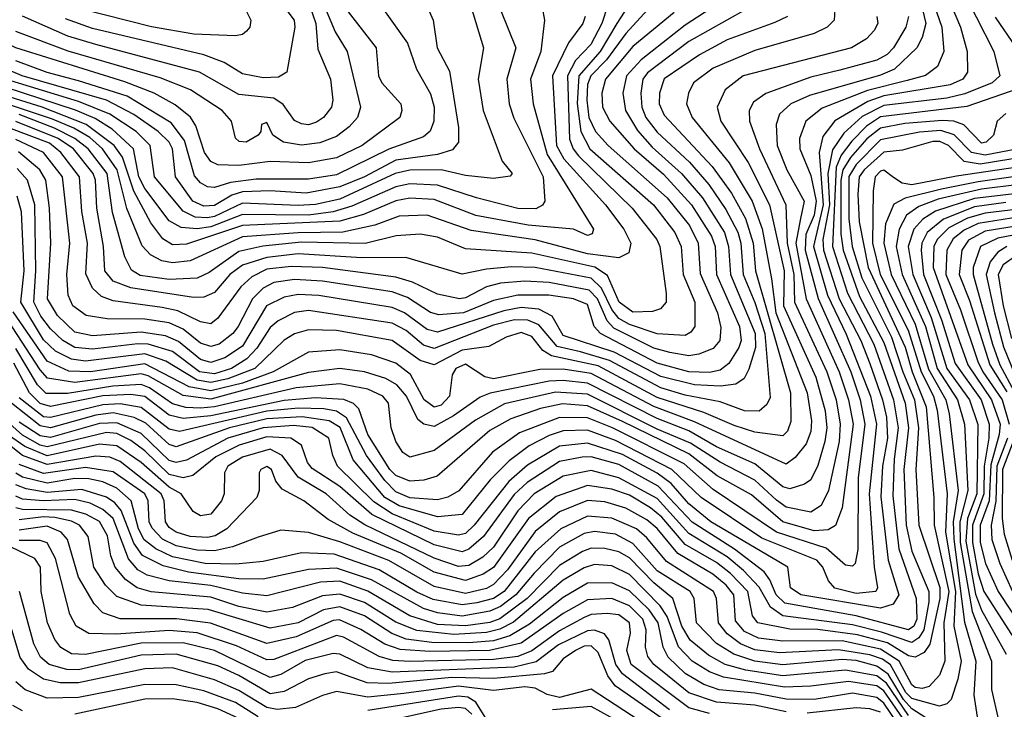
# Model space of a CAD drawing. Extents: x 501367 to 657802, y 482273 to 547541.
# Tile 398 of 656: x 623746 to 626570, y 497807 to 499786. Entities that reach past the tile are written whole.
import ezdxf

# ---------------------------------------------------------------- set-up
doc = ezdxf.new("R2010")
doc.units = 0

msp = doc.modelspace()

# ---------------------------------------------------------------- linework, layer by layer
at = {"layer": '0CON20XD'}
for points in [[(625217.7, 499967.7), (625252, 499785), (625240.8, 499695), (625211.3, 499615), (625219.5, 499545), (625258.8, 499398.8), (625391.8, 499185), (625388.6, 499171.4), (625375, 499166.2), (625334.4, 499184.4), (625205, 499196.6), (625054.4, 499224.4), (624935, 499270.3), (624865, 499273.6), (624825, 499266.1), (624732.9, 499227.1), (624665, 499207.4), (624385, 499195.4), (624225, 499142), (624185, 499139.5), (624156.8, 499156.8), (624122.6, 499202.6), (624073.6, 499293.6), (624041.1, 499391.1), (624017.2, 499425), (623937.4, 499485), (623810.8, 499535), (623623.2, 499593.2)], [(625619.1, 499895), (625485, 499746.1), (625429.5, 499670.5), (625384.1, 499625), (625375, 499600), (625372.6, 499555), (625378.5, 499505), (625398.2, 499465), (625433.8, 499425), (625603.5, 499275), (625667.7, 499195), (625692.3, 499145), (625697.8, 499057.8), (625747.9, 498945), (625757.1, 498902.9), (625754, 498865), (625735, 498842.1), (625694.4, 498825.6), (625665, 498821.4), (625610.7, 498830.7), (625565, 498843.3), (625450.3, 498900.2), (625431.3, 498921.3), (625403.3, 498985), (625379.9, 499009.9), (625265, 499032.1), (625195, 499035.9), (625125, 499029.8), (625085, 499019.2), (625025, 498987.3), (625007.5, 498985), (624945, 498998), (624872.6, 499032.6), (624825, 499047.4), (624615, 499074.9), (624525, 499078.1), (624455, 499070.2), (624412.2, 499047.8), (624380.6, 499019.4), (624315, 498929.2), (624295, 498913.5), (624265, 498918.5), (624200, 498950), (624155, 498959.7), (624015, 498978.8), (623981.5, 498991.5), (623955.1, 499015.1), (623936.6, 499056.6), (623940.5, 499145), (623924.9, 499235.1), (623917.9, 499335), (623864.2, 499405), (623831.5, 499431.5), (623715, 499475.3)], [(626385.6, 499905), (626444.3, 499765), (626463.2, 499695), (626464.8, 499635), (626451.1, 499615), (626415, 499598.9), (626225, 499567.1), (626178.5, 499551.5), (626084.2, 499495.8), (626049.3, 499450.7), (626038.9, 499405), (626050.9, 499255), (626022.7, 499135), (626063.3, 498995), (626116.8, 498883.2), (626186, 498705), (626203.8, 498625), (626182.4, 498425), (626196.9, 498215), (626206.6, 498155), (626201.4, 498145), (626145, 498139.5), (626084, 498154), (626065.6, 498175.6), (626050.2, 498215), (626032.2, 498235), (625875, 498297.7), (625700.8, 498415), (625616.9, 498495), (625455, 498578.5), (625375, 498608.2), (625305, 498605.7), (625265, 498592.9), (625207.4, 498562.6), (625150.2, 498519.8), (625095.5, 498465), (625015, 498366.2), (624945, 498359.4), (624835, 498390.6), (624793.3, 498415), (624702.9, 498522.9), (624665.5, 498615.5), (624633.8, 498635), (624556.5, 498646.5), (624455, 498640.4), (624348.3, 498615), (624195, 498560.5), (624175, 498566.3), (624107.9, 498627.9), (624074.4, 498644.4), (624015, 498657.6), (623965, 498650.9), (623835, 498614.5), (623805, 498620.2), (623722.8, 498685)], [(626438.5, 499895), (626539.8, 499695), (626557.4, 499625), (626535.3, 499605), (626456.5, 499573.5), (626405, 499561), (626225, 499539.6), (626162.1, 499507.9), (626109.5, 499460.5), (626077.3, 499412.7), (626064, 499345), (626068.8, 499255), (626050.2, 499155), (626051.8, 499125), (626097, 498985), (626159, 498865), (626185, 498799.4), (626221, 498695), (626232, 498645), (626234.8, 498585), (626220.7, 498505), (626216.5, 498416.5), (626237.5, 498235), (626267.4, 498135), (626251.7, 498108.3), (626215, 498097.1), (625986.8, 498135), (625957.3, 498155), (625949.4, 498215), (625902.5, 498242.5), (625729, 498345), (625665, 498396.9), (625614.4, 498454.4), (625574.8, 498484.8), (625475, 498538), (625375, 498570.9), (625295, 498562.1), (625202.8, 498507.2), (625149.1, 498460.9), (625050, 498335), (625025, 498311.4), (625005, 498306.9), (624935, 498318.3), (624815, 498367.3), (624761.9, 498401.9), (624658.2, 498505), (624644.4, 498535), (624633, 498585), (624585, 498615.3), (624531.6, 498621.6), (624444.7, 498615), (624343.7, 498585), (624225, 498521.8), (624195, 498514.9), (624175, 498520.7), (624095, 498598.4), (624025, 498629.4), (623975, 498627.2), (623835, 498587), (623805, 498591.6), (623745, 498631)], [(626346.3, 499895), (626391.1, 499765), (626396.3, 499695), (626378.2, 499651.8), (626344.3, 499625.7), (626291.4, 499611.4), (626177.5, 499582.5), (626047.6, 499532.4), (626000.9, 499495), (625982.7, 499445), (625983.5, 499415), (626015, 499339.3), (626031.1, 499265), (626025.1, 499225), (626000.9, 499169.1), (625999.5, 499125), (626035.9, 498985.9), (626129.9, 498775), (626156.9, 498695), (626170.6, 498625), (626151.3, 498471.3), (626150.3, 498265), (626142.2, 498225)], [(624655, 499852.3), (624769.2, 499705), (624775.8, 499625), (624785.3, 499605), (624839.5, 499545), (624842.6, 499525), (624836.9, 499505), (624728.4, 499425), (624655, 499390), (624575, 499375.1), (624465, 499379), (624375, 499367.1), (624315, 499369.4), (624295, 499378.6), (624276.1, 499405), (624251.2, 499481.2), (624236.1, 499506.1), (624192, 499542), (624132.4, 499575), (624047.9, 499607.9), (623735, 499705.6), (623442.9, 499852.9)], [(624896.7, 499865), (624932, 499785), (624943.6, 499705), (624978.7, 499638.7), (625005, 499476.2), (625005.3, 499435), (624987.5, 499412.5), (624945, 499398.9), (624825, 499382.7), (624735, 499335.1), (624665, 499306.3), (624568.4, 499288.4), (624465, 499294.4), (624385, 499291.6), (624355, 499282.3), (624305, 499253.2), (624275, 499250.4), (624243.1, 499265), (624193.1, 499335), (624184.9, 499415), (624174.7, 499434.7), (624143.2, 499465), (624074, 499514), (623995.2, 499555.2), (623753.8, 499625), (623655.7, 499665.7)], [(624759.7, 499859.7), (624858.6, 499718.6), (624884.5, 499644.5), (624925, 499573.1), (624935.2, 499535), (624934, 499495), (624923.7, 499466.3), (624905, 499450), (624805, 499414.7), (624655, 499340.6), (624575, 499328), (624425, 499328.2), (624350.9, 499319.1), (624305, 499304.3), (624285, 499306.2), (624265, 499317.9), (624248.2, 499338.2), (624219.6, 499439.6), (624180.5, 499490.5), (624055, 499566.1), (623915, 499610.6), (623825, 499634.7), (623735, 499667.8)], [(625509.5, 499855), (625459, 499775), (625411.1, 499695), (625349.9, 499625), (625345.2, 499545.2), (625355.3, 499465.3), (625381.3, 499415), (625564.1, 499255), (625625.5, 499175), (625643.9, 499135), (625649.3, 499055), (625682.6, 498975), (625682.2, 498905), (625671.3, 498888.7), (625655, 498879.4), (625575, 498884.1), (625495, 498911.6), (625465, 498928.5), (625445, 498954.3), (625415.4, 499015.4), (625385, 499043.8), (625225, 499074.7), (625156.5, 499076.5), (625085, 499070.4), (625015, 499055.2), (624853.5, 499103.5), (624727.6, 499102.4), (624545, 499114.4), (624455, 499103.6), (624385, 499081.4), (624348.9, 499055), (624305, 499003.2), (624275, 498989.2), (624245, 498988.2), (624065, 499016), (624015, 499035.7), (623990.3, 499065), (623987.3, 499135), (623967.3, 499245), (623963.9, 499325), (623957.6, 499345), (623900.4, 499415), (623856.8, 499445), (623735, 499493.7)], [(625782.8, 499855), (625655, 499770.7), (625528.8, 499671.2), (625487, 499625), (625476.5, 499575), (625483.7, 499525), (625517.9, 499467.9), (625560.4, 499420.4), (625644.8, 499344.8), (625704.9, 499275), (625767.6, 499175), (625779.4, 499135), (625784.7, 499055), (625855.8, 498885), (625856.7, 498845), (625837.2, 498782.8), (625823.8, 498756.2), (625800.1, 498739.9), (625756, 498734), (625681.9, 498738.1), (625585, 498761.5), (625451.5, 498831.5), (625305, 498880), (625273.1, 498935), (625235, 498955.6), (625185, 498959.5), (625135, 498950.8), (624945, 498888.7), (624915, 498897.2), (624850.4, 498945), (624815, 498960), (624604.7, 498994.7), (624545, 498997.3), (624505, 498990), (624454.6, 498965), (624385, 498849.2), (624334.5, 498815.5), (624295, 498801.8), (624265, 498811.1), (624202, 498862), (624165, 498878.9), (624095, 498889.3), (623955, 498878.8), (623905, 498889.6), (623855, 498937), (623825.9, 498985), (623835.7, 499145), (623832.2, 499245), (623821, 499325), (623804, 499355), (623743.3, 499406.7)], [(625039.8, 499825), (625076.6, 499705), (625061.1, 499615), (625075.5, 499525.5), (625130.1, 499380.1), (625159.2, 499345), (625153.2, 499336.8), (625105, 499330.2), (625025, 499339.1), (624955.1, 499355.1), (624865, 499354.4), (624823, 499345), (624665, 499271.3), (624595, 499255.9), (624545, 499252.4), (624385, 499259.1), (624305, 499221.2), (624285, 499217.2), (624249.4, 499219.4), (624215, 499236.2), (624133.3, 499335), (624120.9, 499425), (624080.2, 499465), (624004.9, 499514.9), (623915, 499551.7), (623673, 499625)], [(626330.7, 499835), (626344.7, 499775), (626334.9, 499735.1), (626319, 499705), (626255.5, 499644.5), (626215, 499626.4), (626011.1, 499568.9), (625958.1, 499545), (625925.7, 499515), (625915.9, 499485), (625918.9, 499425), (625946.4, 499355), (625996, 499265), (625985.7, 499215), (625972.3, 499145), (626002.4, 498985), (626096.3, 498775), (626123.3, 498695), (626136.5, 498625), (626105.1, 498384.9), (626085.6, 498334.4), (626065, 498322), (626025, 498318.7), (625935.2, 498345), (625845, 498422.2), (625747, 498477), (625665, 498539.5), (625475, 498632.4), (625375, 498677.8), (625303.5, 498683.5), (625239.7, 498670.3), (625155, 498640.3), (625095, 498607), (624944.1, 498475.9), (624905.9, 498464.1), (624865, 498461.2), (624825, 498477.7), (624807.7, 498495), (624745, 498595.8), (624719.1, 498669.1), (624704.1, 498684.1), (624676.1, 498696.1), (624595, 498701), (624505, 498692.6), (624295, 498649), (624215, 498641), (624175, 498651.2), (624105, 498704.7), (624065, 498710.3), (623985, 498706.1), (623835, 498675.7), (623805, 498684.6), (623774.3, 498715), (623730, 498800)], [(624618.7, 499828.7), (624651.3, 499751.3), (624685.2, 499695), (624723.7, 499535), (624715.7, 499505), (624691.7, 499478.3), (624655, 499450.9), (624607.2, 499432.8), (624555, 499426), (624503.1, 499435), (624472.2, 499455), (624455, 499491.2), (624440, 499485), (624438, 499465), (624430, 499455), (624396.2, 499435), (624376.2, 499436.2), (624365, 499445.7), (624353.8, 499495), (624327.5, 499525), (624236, 499585), (624149.2, 499619.2), (623885.4, 499695.4), (623735, 499752.6)], [(625883.3, 499846.7), (625665, 499723.8), (625546.7, 499633.3), (625533.3, 499615), (625527.9, 499575), (625530.8, 499535), (625541.9, 499505), (625575, 499463.3), (625667.5, 499377.6), (625722.9, 499312.9), (625771.6, 499241.6), (625805.8, 499175.8), (625814.6, 499144.6), (625821.4, 499055), (625855, 498974.8), (625883.3, 498885), (625898.3, 498701.7), (625888.8, 498681.2), (625867.5, 498662.5), (625825, 498663.4), (625755, 498688.8), (625655, 498708.3), (625585, 498729.3), (625437.9, 498807.9), (625355, 498833), (625287.6, 498847.6), (625235, 498909.9), (625204, 498924), (625165.9, 498924.1), (625105, 498908.9), (624935, 498841.9), (624905, 498851.8), (624855, 498894.4), (624815, 498915.3), (624575, 498951.3), (624535, 498945.4), (624488.1, 498921.9), (624465, 498902.5), (624427, 498843), (624397.7, 498812.3), (624353.7, 498785), (624305, 498769.4), (624262.5, 498775), (624185, 498833.2), (624115, 498854.5), (624085, 498855.9), (623955, 498840), (623905, 498845.1), (623870, 498865), (623835, 498898.3), (623807.4, 498935), (623787.4, 498975), (623793, 499065), (623789.8, 499255), (623768.9, 499325), (623739.3, 499359.3)], [(625432.4, 499825), (625416.4, 499775), (625384.6, 499715), (625340.8, 499669.2), (625317.9, 499625), (625323, 499443.1), (625333.3, 499415), (625349.3, 499395), (625503, 499245), (625573.7, 499155), (625582.1, 499135), (625600.3, 498999.7), (625600.5, 498975), (625584.1, 498955.9), (625561.2, 498948.8), (625505, 498946.7), (625466.1, 498975), (625432.3, 499052.3), (625395.6, 499075.6), (625215, 499116.1), (625025, 499128.8), (624945, 499161.8), (624895, 499170.3), (624825.9, 499165.9), (624736.8, 499143.2), (624555, 499147.7), (624444.2, 499135.8), (624375, 499121.1), (624289.7, 499060.3), (624255, 499044.6), (624175, 499040.5), (624091.9, 499051.9), (624066.9, 499066.9), (624047.7, 499105), (624012.7, 499232.7), (623997.1, 499345), (623942.8, 499415), (623904.9, 499445), (623846.5, 499475), (623745, 499513.5)], [(624578.9, 499825), (624595.7, 499775), (624601.3, 499701.3), (624637.8, 499615), (624644.3, 499555), (624640.8, 499535), (624617.5, 499505), (624598.1, 499491.9), (624575, 499484.6), (624555, 499487.2), (624535, 499497), (624502.5, 499542.5), (624475, 499560.8), (624375, 499571.6), (624262.3, 499635), (623964.5, 499715), (623885, 499739.1), (623755, 499796)], [(624388.9, 499825), (624409.1, 499785), (624406.2, 499765), (624396.8, 499753.2), (624385, 499743.8), (624365, 499740), (624245.7, 499744.3), (624124.2, 499765.8), (623925, 499815.9)], [(625368.1, 499795), (625361.4, 499775), (625320.1, 499719.9), (625274.6, 499625), (625285.9, 499425), (625307.1, 499387.1), (625426.1, 499255), (625479.2, 499185), (625499.6, 499145), (625493.1, 499116.9), (625465, 499102.3), (625375, 499114.3), (625225, 499154.5), (625041.3, 499181.3), (624915, 499225.4), (624835, 499222.3), (624765, 499196.1), (624673.4, 499176.6), (624545, 499174.5), (624385, 499162.4), (624235, 499094.3), (624185, 499088.2), (624154.4, 499094.4), (624121.3, 499111.3), (624097.3, 499137.3), (624054.1, 499244.1), (624025.6, 499355.6), (623983.7, 499415), (623947.5, 499447.5), (623901.9, 499475), (623840.6, 499500.6), (623475, 499622.1)], [(625125.4, 499814.6), (625169.2, 499705), (625143.7, 499615), (625150.4, 499545), (625163.5, 499503.5), (625247.6, 499335), (625252.4, 499265), (625245.9, 499254.1), (625227, 499243), (625175, 499243.9), (625056.7, 499275), (624945, 499311.5), (624865, 499314.7), (624825, 499306.3), (624699.1, 499250.9), (624645, 499234.3), (624575, 499224.8), (624385, 499227), (624295, 499191.2), (624255, 499186), (624209.4, 499189.4), (624175, 499209.1), (624105, 499301.8), (624088, 499335), (624072.8, 499415), (624012, 499472), (623962.6, 499502.6), (623906.8, 499526.8), (623604.8, 499625)], [(626204.7, 499795), (626207.6, 499775), (626196.7, 499755), (626175, 499730.7), (626132.2, 499705), (625820.8, 499625), (625769.7, 499585), (625747, 499535), (625757.6, 499495), (625835.9, 499375.9), (625896.7, 499255), (625939, 499065), (625936.6, 498965), (626029.9, 498760.1), (626056.7, 498663.3), (626060.8, 498615), (626055.9, 498575), (626035, 498506.8), (626015, 498465.3), (625997.5, 498452.5), (625955, 498439.6), (625935, 498445.2), (625855, 498511), (625745, 498559.7), (625665, 498606.2), (625575, 498641.3), (625375, 498742.7), (625305, 498750.6), (625265, 498748.6), (625095.9, 498714.1), (625067.4, 498702.6), (624990.9, 498649.1), (624935, 498618.7), (624905.4, 498625.4), (624888.1, 498638.1), (624855.6, 498705), (624828.1, 498738.1), (624796.2, 498756.2), (624735.7, 498775.7), (624665, 498784.6), (624575, 498773.1), (624295, 498697), (624215, 498707.3), (624115, 498764.3), (624095, 498769.7), (623905, 498745.1), (623826.7, 498756.7), (623805, 498780.7), (623685.1, 498965.1)], [(626083.8, 499815), (626081.8, 499785), (626062, 499765), (626025, 499746.2), (625855, 499697.9), (625735, 499647.3), (625679.2, 499605), (625664.3, 499575), (625658.7, 499545), (625674.8, 499505), (625780.9, 499375), (625846.7, 499265), (625875.9, 499185.9), (625902.5, 499042.5), (625915.3, 498945), (626004.4, 498715), (626016.8, 498635), (626015, 498604.4), (626001.7, 498568.3), (625970.4, 498529.6), (625945, 498510.6), (625682.1, 498632.1), (625565, 498676.1), (625385, 498771), (625305, 498782.9), (625237.8, 498782.2), (625105, 498755.3), (625080.8, 498760.8), (625025, 498797.1), (624996.9, 498785), (624986.3, 498766.3), (624979.3, 498705), (624955, 498679.6), (624935, 498673.7), (624906.6, 498695), (624867.6, 498767.6), (624825, 498800.5), (624755, 498823.8), (624665, 498838.6), (624575, 498831.7), (624473.5, 498775), (624385, 498742.8), (624295, 498720.8), (624232.6, 498732.6), (624105, 498798.5), (623950, 498775), (623887.6, 498777.6), (623825, 498805.9), (623727.7, 498947.7)], [(625623.6, 499806.4), (625505, 499708.7), (625426.3, 499615), (625416, 499575), (625418.3, 499535), (625438.5, 499495), (625508.4, 499415), (625592.6, 499342.6), (625672.9, 499255), (625730.6, 499165), (625740.6, 499135), (625744.9, 499055), (625811, 498905), (625815.4, 498865), (625809.3, 498845), (625780.4, 498799.6), (625755, 498779.7), (625725, 498773.1), (625665, 498775.3), (625575, 498800.5), (625412.3, 498885), (625394.3, 498905), (625375, 498968.7), (625334.5, 498985), (625264.3, 498995.7), (625175, 498994.9), (625105, 498979.8), (625018.9, 498945), (624948.9, 498938.9), (624925, 498945.7), (624859, 498989), (624815, 499004.7), (624614.9, 499035.1), (624535, 499040.2), (624475, 499031.3), (624445, 499015.7), (624413.7, 498985), (624373.5, 498905), (624357.8, 498885), (624319, 498855), (624295, 498847.9), (624265, 498857.8), (624215, 498897.9), (624175, 498916.1), (624105, 498926.9), (623997.1, 498927.1), (623936.9, 498936.9), (623899, 498965), (623885.8, 498995), (623881.9, 499055), (623890.1, 499145), (623869.4, 499335), (623815, 499405.1), (623735, 499442.6)], [(626295.2, 499795), (626288.1, 499765), (626252.6, 499705), (626234.3, 499685.7), (626205, 499670.2), (626098.8, 499641.2), (626015, 499621.4), (625885.9, 499574.1), (625850.5, 499549.5), (625838.4, 499525), (625839.4, 499495), (625868.4, 499415), (625943.4, 499255), (625947.3, 499145), (625967, 499055), (625968.2, 498975), (626061.3, 498775), (626087.8, 498695), (626099.1, 498625), (626096.2, 498575), (626065.8, 498435), (626045, 498392), (626015, 498372.9), (625945, 498387), (625916.6, 498406.6), (625855, 498464.6), (625755, 498515.7), (625670.3, 498570.3), (625575, 498610.9), (625375, 498710.9), (625283, 498717), (625136.6, 498683.4), (625053.3, 498636.7), (624935, 498549.8), (624865, 498530.3), (624845, 498543.8), (624825.3, 498575), (624812, 498615), (624803.8, 498685), (624787.9, 498705), (624745, 498725.8), (624665, 498740.8), (624539, 498729), (624305, 498674.5), (624265, 498671.1), (624223, 498673), (624185, 498683.6), (624119.1, 498729.1), (624095, 498738.7), (624014, 498734), (623883.3, 498713.3), (623822.8, 498712.8), (623797.8, 498737.8), (623735, 498842.1)], [(625948.8, 499795), (625912.2, 499777.8), (625775, 499728.6), (625695.8, 499685), (625595, 499616), (625581.7, 499575), (625580.3, 499545), (625595, 499512.1), (625732.4, 499365), (625787.9, 499287.9), (625828.1, 499215), (625849.9, 499145), (625856.7, 499065), (625957.4, 498715), (625957.6, 498632.4), (625948, 498605), (625935, 498591.6), (625855, 498601.9), (625795, 498621.5), (625708.8, 498658.8), (625575, 498701.5), (625405, 498792.8), (625271.2, 498821.2), (625246.5, 498836.5), (625215, 498876.9), (625185, 498887.9), (625141.8, 498875), (625091.8, 498848.2), (625015, 498837.5), (624935, 498795.4), (624895, 498808.3), (624815, 498865.1), (624655, 498894.3), (624575, 498895.4), (624535, 498884.2), (624505, 498865.9), (624421.3, 498785), (624343, 498755), (624295, 498744.7), (624255, 498751.3), (624165.9, 498805.9), (624105, 498827.4), (623935, 498805.8), (623895, 498811.8), (623849.5, 498835), (623815, 498867.6), (623749.8, 498975), (623759.2, 499065), (623751.4, 499235), (623739.1, 499279.1)], [(624512.9, 499812.9), (624533.8, 499785), (624535.2, 499765), (624512.2, 499635), (624488.9, 499621.1), (624445, 499618.9), (624385, 499630.7), (624333.3, 499663.3), (624275, 499684.9), (623955, 499760.5), (623878.2, 499788.2)], [(626543.5, 499793.5), (626604.6, 499705)], [(626611.5, 499588.5), (626463, 499537), (626215, 499506.8), (626175, 499480.8), (626132.5, 499437.6), (626102.6, 499397.4), (626087.6, 499362.4), (626077.3, 499135), (626120.9, 499000.9), (626196, 498855), (626252.7, 498695), (626265.5, 498615), (626254.6, 498525), (626250.3, 498419.7), (626267.7, 498267.7), (626317.8, 498125), (626319.7, 498065), (626311.1, 498045), (626295, 498034.3), (626145, 498075.1), (625940.9, 498110.9), (625915.8, 498135), (625898.1, 498178.1), (625881.1, 498201.1), (625796.3, 498266.3), (625675, 498343.4), (625577.1, 498447.1), (625465, 498509), (625385, 498531.8), (625359.5, 498530.5), (625295, 498518.4), (625202.1, 498457.9), (625165, 498422.9), (625077, 498303), (625035, 498266.4), (625015, 498258.8), (624935, 498278.9), (624755.9, 498365.9), (624665, 498445.8), (624585, 498497.5), (624572.1, 498515), (624554.2, 498565), (624524.5, 498584.5), (624455, 498589.1), (624375.7, 498565), (624309.1, 498530.9), (624242.6, 498477.4), (624215, 498471.5), (624175, 498481), (624105, 498548.9), (624065, 498578), (624025, 498598.3), (623995, 498601), (623825, 498559.9), (623805, 498564.9), (623755, 498593.4), (623679.6, 498659.6)], [(626575, 499517), (626549.3, 499495), (626539.3, 499455), (626518, 499435), (626505, 499431.2), (626454.5, 499484.5), (626425.1, 499495.1), (626392.8, 499497.2), (626285, 499487.8), (626215, 499474.9), (626176, 499444), (626129.1, 499390.9), (626107.5, 499355), (626101.2, 499325), (626101.3, 499171.3), (626108, 499125), (626155, 498991.7), (626225, 498859.5), (626285.7, 498685), (626295.1, 498615), (626282, 498495), (626288.4, 498335), (626305, 498260.3), (626354.1, 498145), (626353.3, 498115), (626339.2, 498035), (626325, 498012), (626305, 497998.1), (626218.3, 498028.3), (626135, 498049.1), (625935, 498075.1), (625899.6, 498099.6), (625867.6, 498157.6), (625822.3, 498205), (625775, 498244.7), (625665, 498310.9), (625575, 498411.8), (625465, 498471.3), (625385, 498491.8), (625305, 498475.6), (625221.7, 498425), (625175, 498376.1), (625105, 498271.6), (625075, 498243.8), (625035, 498219.2), (625005, 498216.9), (624935, 498240.1), (624736.2, 498336.2), (624693.7, 498363.7), (624625.6, 498425), (624545, 498473.4), (624499.5, 498535), (624465, 498553.1), (624385, 498530.1), (624343.4, 498505), (624333.5, 498485), (624332.8, 498425), (624325.3, 498404.7), (624295, 498366.3), (624265, 498362), (624244.4, 498374.4), (624209.8, 498425), (624175, 498444.7), (624095, 498515.5), (624025, 498562.6), (623975, 498567.9), (623825, 498534.6), (623760.9, 498560.9), (623714, 498594)], [(626609.6, 499415), (626515, 499397.5), (626476.1, 499405), (626426, 499456), (626388.5, 499468.5), (626326.8, 499463.2), (626215, 499440.8), (626145, 499370.8), (626124.4, 499335.6), (626124.7, 499214.7), (626134.3, 499135), (626161.5, 499045), (626246.8, 498875), (626279.1, 498775), (626313.1, 498695), (626324.2, 498615), (626316.7, 498495), (626324.9, 498335), (626385, 498156.2), (626385.6, 498125), (626356.5, 497993.5), (626340.2, 497969.8), (626315, 497956), (626295, 497959.9), (626235, 497997), (626149.6, 498020.4), (626035, 498035.7), (625955, 498037)], [(626770.8, 499415), (626501, 499371), (626455, 499378.9), (626409.8, 499425), (626385, 499436.2), (626365, 499436), (626278, 499412), (626225, 499406.3), (626168.3, 499355), (626154.2, 499335), (626149.8, 499285), (626154, 499206), (626179.4, 499075), (626285.7, 498845.7), (626306.1, 498775), (626346.1, 498675), (626368, 498415), (626369.3, 498335), (626410.7, 498145), (626396.4, 498055), (626399.9, 497945), (626384.4, 497905), (626355, 497872.2), (626335, 497865.9), (626315, 497869.5), (626305, 497876.8), (626268.4, 497945), (626215, 497979.5), (626105, 498002.9), (625935, 498002.6), (625865, 498010.8), (625825, 498030.2), (625799.5, 498060.5), (625794.6, 498135), (625772.7, 498162.7), (625734.2, 498194.2), (625634.3, 498254.3), (625575, 498325.7), (625545, 498350.8), (625485, 498384.1), (625425, 498401.9), (625375, 498406.2), (625295, 498373.4), (625225, 498316.7), (625145, 498206.7), (625105.3, 498164.7), (625085, 498153.8), (625025, 498138.9), (624935, 498158.7), (624805, 498233.8), (624665, 498287.5), (624575, 498313.9), (624495, 498320.9), (624430.4, 498300.4), (624357.1, 498272.9), (624305, 498261.3), (624255, 498263), (624195, 498275.8), (624156, 498295), (624126.2, 498326.2), (624117.5, 498345), (624114.9, 498405), (624105.8, 498425), (624015, 498488.2), (623935, 498500.7), (623815, 498483.7), (623745, 498509.8)], [(626815, 499393), (626433.1, 499336.9), (626305, 499312.5), (626277.2, 499317.2), (626252.7, 499332.7), (626225, 499354.2), (626215, 499351.7), (626199.9, 499335), (626194.2, 499295), (626192.5, 499145), (626214.3, 499055), (626294.9, 498895), (626331.3, 498775), (626367.3, 498705), (626377.9, 498665), (626406.1, 498425), (626401.7, 498315), (626430.5, 498145), (626425.5, 498045.5), (626446.4, 497945), (626437.2, 497892.8), (626417.4, 497835), (626405, 497821.9), (626384.5, 497815.5), (626305, 497837.2), (626288.2, 497855), (626244, 497934), (626220.9, 497950.9), (626185, 497963), (626095, 497977.7), (625925, 497968.5), (625855, 497977.7), (625813.7, 497995), (625775, 498023.2), (625750.1, 498055), (625744.9, 498125), (625736.4, 498145), (625601.3, 498231.3), (625545, 498299.1), (625514.9, 498324.9), (625444.9, 498355.1), (625375, 498361.3), (625298, 498325), (625225, 498258.4), (625135.4, 498144.6), (625105, 498124.3), (625057.7, 498112.3), (625015, 498106.2), (624932.2, 498122.2), (624885, 498142.7), (624777.1, 498207.1), (624648.4, 498251.6), (624554.3, 498255.7), (624445, 498230.6), (624366.8, 498223.2), (624278.6, 498225), (624185, 498244.7), (624137.3, 498267.3), (624103, 498293), (624087.2, 498325), (624065.9, 498405), (624025, 498441.1), (623985, 498459.4), (623945, 498468.2), (623905, 498468.7), (623825, 498456.1), (623755, 498473.3), (623735, 498484.8)], [(626884.1, 499375.9), (626495, 499320.7), (626390, 499300), (626286.3, 499273.7), (626253.6, 499256.4), (626229.6, 499200.4), (626224.4, 499145), (626245.6, 499055), (626315, 498911.9), (626353.1, 498783.1), (626402.7, 498695), (626412.5, 498655), (626437.5, 498435), (626423.9, 498345), (626425.3, 498295), (626456.3, 498056.3), (626488.3, 497945), (626483, 497847), (626491.9, 497785)], [(626937.1, 499352.9), (626505, 499299.2), (626380.6, 499270.6), (626325, 499250.1), (626290.1, 499225), (626268.2, 499185), (626260.1, 499135), (626277, 499055), (626344.3, 498905), (626377.3, 498785), (626436.1, 498695), (626456.2, 498625), (626465.9, 498435), (626442.9, 498345), (626443.5, 498285), (626477.7, 498087.7), (626533.5, 497945), (626533.3, 497863.3), (626553.3, 497775), (626584.1, 497705)], [(627013.1, 499335), (626485, 499272.6), (626373.2, 499236.8), (626336.3, 499213.7), (626310.7, 499185), (626294.9, 499135.1), (626307.8, 499055), (626360.8, 498930.8), (626405, 498785), (626470.8, 498695), (626494, 498624), (626491, 498425), (626464.5, 498354.5), (626460.3, 498289.7), (626487.4, 498137.4), (626505, 498091.3), (626575.1, 497965.1)], [(626575, 499261.6), (626485, 499248.6), (626396.1, 499213.9), (626349.2, 499175), (626333.6, 499145), (626331.7, 499125), (626338.5, 499055), (626390.5, 498925), (626429.7, 498799.7), (626503.8, 498695), (626526.7, 498625), (626526, 498585), (626512.7, 498505), (626511.5, 498425), (626479.3, 498335), (626479.3, 498285), (626495, 498195.8), (626511.4, 498145), (626608, 497995)], [(626675, 499249.8), (626515, 499230.5), (626465, 499216), (626411.5, 499188.5), (626377.6, 499155), (626368.4, 499135), (626366.4, 499075), (626465.3, 498795.3), (626533.9, 498695), (626558.3, 498625), (626555.9, 498595), (626531.2, 498508.8), (626526.4, 498405), (626501.3, 498335), (626500.7, 498285), (626516.5, 498225), (626552.8, 498145), (626664.5, 497975)], [(626615, 499220.4), (626495, 499200.8), (626455, 499182), (626423.1, 499156.9), (626405.7, 499125), (626402.3, 499055), (626445, 498952.9), (626494.6, 498804.6), (626508.4, 498775), (626563.7, 498695), (626584.1, 498625)], [(626675.3, 499204.8), (626515, 499179.1), (626467.1, 499152.9), (626448.2, 499125), (626440.5, 499055), (626470.4, 498980.4), (626528.2, 498795), (626577.5, 498717.5)], [(626677.3, 499182.7), (626551.4, 499158.6), (626501.6, 499135), (626481.1, 499075), (626481.1, 499055), (626536.2, 498855), (626557.6, 498795), (626598.4, 498718.4)], [(626577, 499135), (626551.4, 499118.6), (626529.2, 499090.8), (626518.1, 499055), (626541.9, 498945), (626567.4, 498847.4), (626613.9, 498733.9)], [(626602.3, 499107.7), (626567.2, 499082.8), (626552.8, 499055), (626566.7, 498965), (626590.8, 498870.8)], [(626142.2, 498225), (626135, 498217.8), (626115, 498220.8), (626059.3, 498269.3), (625917.3, 498315), (625735, 498438), (625651.6, 498511.5), (625446.5, 498615), (625375, 498643.7), (625295, 498644.1), (625179.4, 498600.6), (625102.1, 498545), (625006.1, 498433.9), (624974.2, 498415.8), (624945, 498407.7), (624865, 498413.9), (624825, 498430.4), (624793.2, 498463.2), (624741.3, 498535), (624683.5, 498643.5), (624655, 498662.5), (624619.1, 498669.1), (624545, 498671.3), (624455, 498662.4), (624205, 498604.5), (624175, 498610.6), (624095, 498673.4), (624035, 498683.8), (623985, 498680.9), (623835, 498644.5), (623815, 498645.9), (623745, 498700.4)], [(625955, 498037), (625863, 498055), (625848.5, 498075), (625834.9, 498145), (625785, 498196.9), (625745, 498228.4), (625655, 498279.6), (625588.2, 498358.2), (625555.3, 498385.3), (625495, 498421), (625445, 498438.4), (625375, 498449.4), (625285, 498417.6), (625205.3, 498354.7), (625105, 498213.6), (625075.2, 498194.8), (625025, 498176.8), (624935, 498199.9), (624840, 498255), (624701.9, 498311.9), (624631.2, 498351.2), (624561.1, 498405), (624498.8, 498438.8), (624481.5, 498461.5), (624469, 498495), (624455, 498503.8), (624438, 498495), (624433.3, 498485), (624433.3, 498435), (624426.8, 498415), (624340.9, 498325), (624307.1, 498305), (624285, 498300.2), (624235, 498303.1), (624195, 498314.9), (624175, 498328.4), (624164.9, 498344.9), (624161.2, 498405), (624151.8, 498425), (624035, 498517.5), (624005, 498530.5), (623965, 498533.6), (623825, 498509.3), (623755, 498535), (623640.6, 498625)], [(626578.9, 498585), (626548.5, 498505), (626545.5, 498404.5), (626532.4, 498335), (626534.1, 498294.1), (626557.2, 498225), (626594.1, 498145)], [(626595.7, 498575), (626564.9, 498495.1), (626564.2, 498354.2), (626569.7, 498309.7), (626592.7, 498235)], [(626385, 497756.7), (626305, 497808.3), (626280.8, 497835), (626237.5, 497907.5), (626205, 497930.6), (626145, 497946.3), (626105, 497949.4), (625935, 497934.6), (625855, 497944.8), (625794.6, 497964.7), (625745.2, 497995.2), (625687, 498055), (625680.3, 498125), (625669.5, 498145), (625575, 498204), (625505, 498282.2), (625455, 498309), (625395, 498317.4), (625365, 498311), (625295, 498272.3), (625222.2, 498197.8), (625169.4, 498135), (625125, 498101.7), (625095, 498087.9), (625015, 498074), (624945, 498083.1), (624905, 498096), (624755, 498178.5), (624655, 498212.1), (624575, 498207.8), (624445, 498179.9), (624375, 498181.3), (624230.6, 498200.6), (624158.4, 498218.4), (624098.4, 498248.4), (624073.8, 498283.8), (624037.5, 498377.5), (624019.4, 498399.4), (623995, 498415.9), (623925, 498437.9), (623825, 498429.4), (623765, 498439.2), (623735, 498451.4)], [(626295, 497788.4), (626232.1, 497882.1), (626205, 497902.6), (626115, 497918.8), (625935, 497902.7), (625828.9, 497918.9), (625770, 497935), (625721.7, 497961.7), (625669.4, 498005), (625645.8, 498045), (625619.7, 498125), (625565, 498169.6), (625495, 498241.1), (625465, 498258.8), (625425, 498268.2), (625385, 498269), (625360.8, 498259.2), (625295, 498219.7), (625201.9, 498125), (625123.2, 498066.8), (625095, 498056), (625025, 498046), (624945, 498050.5), (624865.2, 498075), (624745, 498146), (624665, 498174), (624608.7, 498171.3), (624455, 498131.9), (624385, 498139.7), (624295, 498161.8), (624175.5, 498175.5), (624111.6, 498191.6), (624085, 498207), (624058.5, 498238.5), (624015, 498354.1), (623985, 498380.1), (623948.2, 498398.2), (623905, 498408.9), (623815, 498404.9), (623755, 498410.3), (623735, 498418.1)], [(626295, 497757.4), (626225, 497859.7), (626205, 497873.9), (626123.2, 497886.8), (626015, 497872.7), (625939.5, 497870.5), (625765, 497898.5), (625725, 497913.8), (625675, 497944.9), (625635.8, 497985.8), (625603.3, 498073.3), (625583.6, 498103.6), (625495, 498193.7), (625445, 498218.9), (625395, 498222), (625365, 498213.1), (625305, 498176.9), (625163.1, 498056.9), (625123.5, 498036.5), (625085, 498026.7), (624991.2, 498021.2), (624885, 498033.2), (624825, 498056.3), (624735, 498112.8), (624665, 498137.5), (624615, 498132), (624529, 498099), (624455, 498085.6), (624375, 498102.2), (624295, 498128.7), (624124, 498144), (624083.8, 498155), (624049.5, 498179.5), (624020.1, 498215), (624007.5, 498247.4), (623998.1, 498305), (623975, 498345.3), (623936.5, 498366.5), (623895, 498378.5), (623755, 498380.5), (623735, 498385.4)], [(626285.1, 497735.1), (626225, 497824.7), (626205, 497840.6), (626135, 497852.5), (626025, 497835.1), (625945, 497835.8), (625855, 497853.1), (625752.5, 497862.5), (625708.2, 497878.2), (625655, 497909.6), (625606.3, 497956.3), (625591.4, 497985), (625577.7, 498055), (625551.7, 498091.7), (625495, 498146.9), (625445, 498169.9), (625375, 498168.4), (625305, 498127.9), (625208.8, 498051.2), (625152.5, 498017.5), (625105, 498003.4), (625035, 497997.4), (624928.3, 497998.4), (624855, 498008.3), (624813.8, 498023.8), (624735, 498074.7), (624665, 498100.7), (624618.1, 498091.9), (624544.9, 498054.9), (624465, 498039.1), (624287.1, 498092.9), (624095, 498105.7), (624025, 498130.8), (623993, 498163), (623958.9, 498215), (623942.7, 498302.7), (623918.3, 498335), (623895, 498346.8), (623847, 498357), (623815, 498359.1), (623745, 498350.6)], [(625945, 497799.8), (625855, 497818.4), (625745, 497827.1), (625665, 497854), (625603.9, 497903.9), (625564.8, 497935), (625548.1, 497958.1), (625541.4, 497985), (625543.4, 498035), (625533.9, 498065), (625495, 498103.9), (625445, 498124.3), (625375, 498120.7), (625305, 498081.2), (625185, 497996.4), (625094.2, 497975.8), (624922.4, 497972.4), (624838, 497978), (624793.6, 497993.6), (624725, 498035.4), (624663.5, 498063.5), (624645, 498061.4), (624539.7, 498015), (624455, 497995.3), (624293.6, 498053.6), (624196.2, 498066.2), (624035, 498066.5), (623985, 498083.5), (623959.6, 498109.6), (623915.5, 498185.5), (623884, 498294), (623865, 498314.8), (623825, 498332.2), (623745, 498320.7)], [(625609.7, 497805), (625475, 497908.8), (625455.7, 497935), (625436.4, 498006.4), (625423.3, 498023.3), (625395, 498033.5), (625375, 498032.2), (625291.9, 497991.9), (625227.3, 497942.7), (625165, 497927.8), (624815, 497913.6), (624745, 497925.6), (624665, 497964.9), (624645, 497966.9), (624565, 497946.7), (624495, 497906.7), (624465, 497898.3), (624305, 497975.3), (624215, 497997.1), (624095, 497996.5), (623935, 497963.9), (623895, 497965.8), (623864, 497984), (623847.2, 498007.2), (623825.8, 498055), (623817.7, 498097.7), (623808, 498145), (623806.3, 498215), (623789.9, 498239.9), (623675, 498293.6)], [(625725, 497794.7), (625665, 497810.6), (625500.5, 497935), (625487.6, 497975), (625497.8, 498025), (625495.1, 498055), (625465, 498077.4), (625431.7, 498081.7), (625385, 498078.4), (625365, 498070.1), (625295, 498032.2), (625215.5, 497974.5), (625175, 497958.7), (625105, 497949.8), (624865, 497943.5), (624816.8, 497946.8), (624777.8, 497957.8), (624675, 498013.3), (624655, 498018.5), (624475, 497949.9), (624455, 497948.9), (624368.5, 497988.5), (624255, 498025.8), (624175, 498032.9), (624022.8, 498022.8), (623944.6, 498024.6), (623908.1, 498045), (623890.7, 498079.3), (623849.5, 498239.5), (623825, 498284.8), (623805, 498291.5), (623745, 498291.2)], [(625595, 497728.1), (625385, 497864), (625295, 497840.6), (625259, 497849), (625225, 497867.3), (625195, 497871.2), (625105, 497860.6), (625005, 497873.1), (624848, 497851.9), (624745, 497841.5), (624655, 497857.3), (624615, 497846.2), (624537.9, 497812.1), (624485, 497805.8), (624455, 497811.8), (624375, 497860.6), (624305, 497891.5), (624185, 497925.8), (624105, 497923.3), (623915, 497882.3), (623863, 497883), (623815, 497892.9), (623772.2, 497922.2), (623748.2, 497955), (623677.5, 498187.4)], [(625655, 497734.1), (625454, 497874), (625432.8, 497902.8), (625405, 497969.6), (625385, 497989), (625365, 497987.5), (625340, 497975), (625305, 497951.1), (625274.6, 497915.4), (625251.6, 497908.4), (625105, 497895.4), (624985, 497897.6), (624805, 497880.8), (624742.7, 497882.7), (624684.1, 497904.1), (624655, 497914), (624621.1, 497908.9), (624575, 497893.9), (624505, 497858), (624465, 497851.4), (624375, 497903.8), (624315, 497931), (624195, 497964.9), (624095, 497961.9), (623915, 497919.5), (623881.2, 497921.1), (623830.6, 497935), (623806.1, 497956.1), (623786.8, 497995), (623746.4, 498145)], [(624430.4, 497785), (624365, 497826.2), (624275, 497860), (624195, 497877.3), (624105, 497877.6), (623915, 497840.9), (623825, 497838.8), (623762.5, 497862.5), (623735.3, 497885.3)], [(624385, 497775.7), (624315, 497807.9), (624255, 497826.1), (624185, 497836.9), (624105, 497835.5), (623905, 497793)], [(625086.6, 497776.6), (625055, 497827.2), (625031.2, 497841.2), (625005, 497844.3), (624745, 497802.9)], [(623755, 497801.9), (623727.2, 497817.2)], [(625042.8, 497792.8), (625025, 497808.5), (625005, 497812.2), (624955, 497807.2), (624675.1, 497744.9)], [(625469, 497769), (625385, 497814.4), (625274.8, 497805.2)], [(626215, 497798.6), (626185, 497808), (626145, 497810.9), (626005, 497795.1)]]:
    msp.add_lwpolyline(points, dxfattribs=at)

doc.saveas('drawing.dxf')
